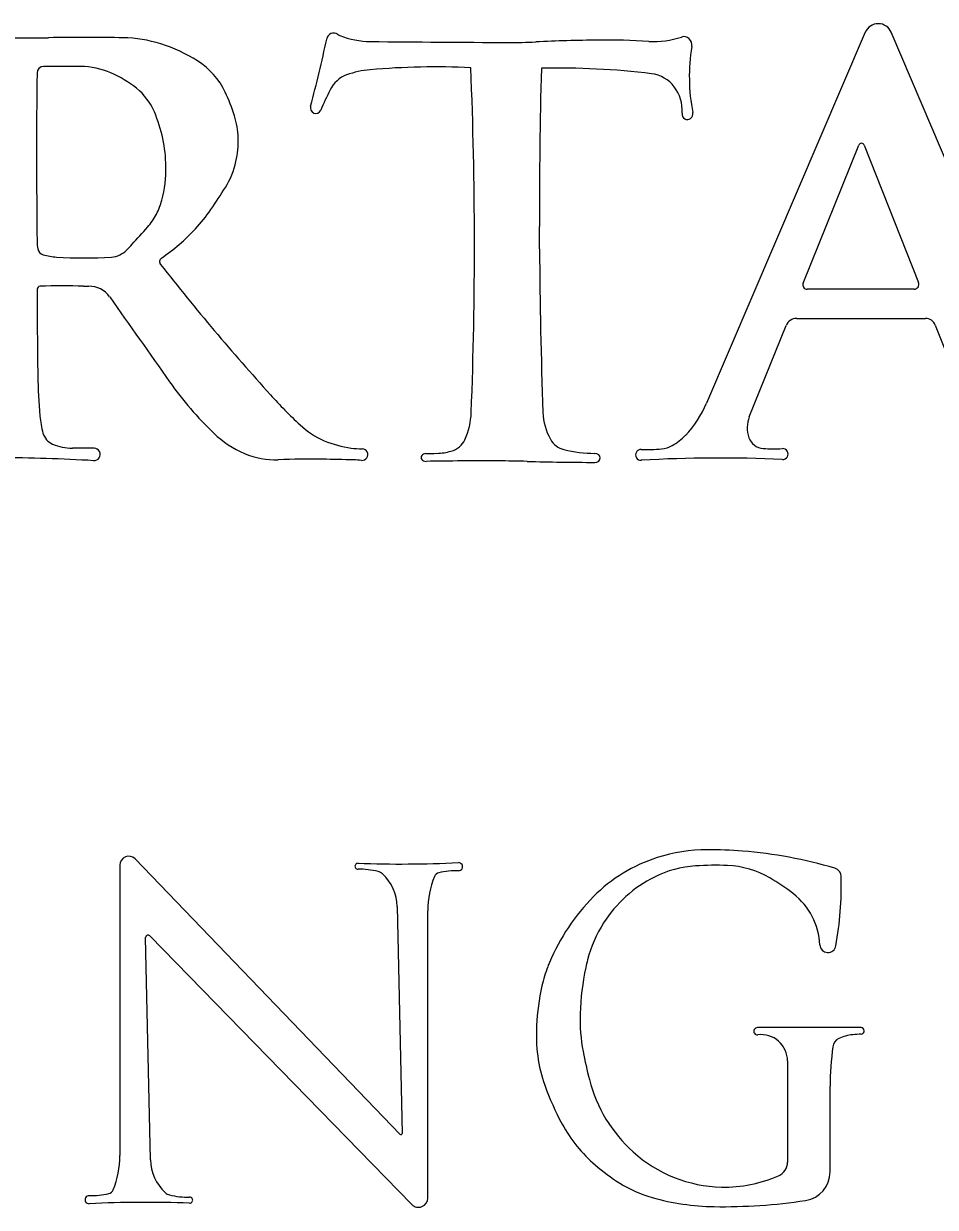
# Model space of a CAD drawing. Extents: x -21.1 to 50.3, y 0 to 22.1.
# Drawn here: x 28.29 to 28.911, y 5.895 to 6.701 of the extents above; entities that cross this region are included whole.
import ezdxf

# ---------------------------------------------------------------- set-up
doc = ezdxf.new("R2010")
doc.units = 0
doc.layers.add('SH_Text', color=7, linetype='Continuous')

msp = doc.modelspace()

# ---------------------------------------------------------------- linework, layer by layer
at = {"layer": 'SH_Text'}
for p, q in [((28.86296, 6.69516), (28.75488, 6.44257)), ((28.98642, 6.44605), (28.88063, 6.69514)), ((28.82061, 6.52428), (28.85844, 6.61828)), ((28.86221, 6.61826), (28.89919, 6.52466)), ((28.64118, 6.54757), (28.64112, 6.56297)), ((28.89616, 6.5202), (28.82337, 6.5202)), ((28.81625, 6.50033), (28.90386, 6.50033)), ((28.78397, 6.43325), (28.809, 6.49543)), ((28.91061, 6.49574), (28.94047, 6.42017)), ((28.35544, 6.12809), (28.35544, 5.93021)), ((28.54614, 5.94474), (28.36581, 6.13227)), ((28.54429, 6.0998), (28.54764, 5.94536)), ((28.56509, 5.90137), (28.56509, 6.09699)), ((28.37624, 5.9274), (28.37296, 6.07866)), ((28.37587, 6.07988), (28.5542, 5.89694)), ((28.86002, 6.01743), (28.78948, 6.01743)), ((28.81001, 5.99467), (28.81001, 5.92586)), ((28.839, 5.91914), (28.839, 5.97743))]:
    msp.add_line(p, q, dxfattribs=at)
for centre, radius, start, end in [((28.87179, 6.69139), 0.0096, 23.01234, 156.83571), ((28.27765, 9.27972), 2.58846, 269.87914, 270.64679), ((28.3351, 4.19085), 2.50074, 90.02109, 90.64679), ((28.33464, 5.43675), 1.25484, 88.94603, 90.02109), ((28.35604, 6.6), 0.0914, 72.65975, 88.94603), ((28.35164, 6.58591), 0.10615, 57.73568, 72.65975), ((28.3811, 6.63257), 0.05097, 25.2881, 57.73568), ((32.87016, 6.61073), 4.57144, 179.28847, 180.73093), ((28.30348, 6.66744), 0.00441, 90.14625, 179.28847), ((28.31609, 1.72776), 4.94411, 89.85375, 90.14625), ((28.32858, 6.61989), 0.05196, 66.38612, 89.85375), ((28.31828, 6.59635), 0.07766, 51.35128, 66.38612), ((28.34114, 6.62493), 0.04106, 22.83978, 51.35128), ((28.31448, 6.6011), 0.12465, 17.37499, 25.2881), ((28.28652, 6.60192), 0.10032, 1.09044, 22.83978), ((28.37971, 6.62151), 0.05631, 1.6695, 17.37499), ((28.37042, 6.62124), 0.0656, 347.67189, 1.6695), ((28.86032, 6.61752), 0.00203, 21.55804, 158.07681), ((28.3046, 6.60227), 0.08224, 344.79646, 1.09044), ((28.37969, 6.61921), 0.05611, 328.03878, 347.67189), ((28.07615, 6.8086), 0.41388, 325.54557, 328.03878), ((28.33706, 6.59345), 0.0486, 332.97485, 344.79646), ((28.34166, 6.5911), 0.04344, 318.73444, 332.97485), ((28.32321, 6.63909), 0.11426, 317.10146, 325.54557), ((28.03223, 6.86262), 0.45511, 316.74891, 318.73444), ((28.30473, 6.65625), 0.13948, 304.48428, 317.10146), ((28.32597, 6.55275), 0.02689, 180.73093, 190.70212), ((28.30476, 6.54874), 0.0053, 190.70212, 253.74894), ((28.34868, 6.55778), 0.01574, 273.75826, 316.55507), ((27.23279, 7.61468), 1.5527, 316.55507, 316.74891), ((28.31497, 6.58378), 0.04179, 253.74894, 266.24174), ((28.33097, 6.8273), 0.28584, 266.24174, 273.75826), ((28.38536, 6.53888), 0.00291, 124.48428, 218.19672), ((29.72603, 7.59376), 1.70884, 218.19672, 222.0923), ((28.30119, 6.52021), 0.00199, 92.27245, 179.84165), ((28.31592, 6.14893), 0.37356, 87.72755, 92.27245), ((28.33272, 6.57207), 0.04992, 267.72755, 271.68449), ((28.33468, 6.50528), 0.0169, 35.16071, 91.68449), ((28.82337, 6.52317), 0.00297, 158.07681, 270), ((28.89616, 6.52346), 0.00326, 270, 21.55804), ((31.66841, 6.5109), 3.36922, 179.84165, 180.84497), ((108.51168, 62.98162), 98.05413, 215.1607083, 215.2020901), ((28.81625, 6.49251), 0.00781, 90, 158.07681), ((28.90386, 6.49307), 0.00726, 21.55804, 90), ((28.6651, 6.46661), 0.36558, 180.84497, 185.14242), ((28.58626, 6.59608), 0.24103, 215.20209, 226.19836), ((28.71088, 6.67675), 0.34083, 222.0923, 226.9231), ((28.68681, 6.47169), 0.07404, 316.45792, 336.83571), ((28.36642, 6.43973), 0.0657, 185.14242, 195.487), ((28.80257, 6.42577), 0.02004, 158.07681, 199.48636), ((28.51695, 6.46934), 0.05688, 226.9231, 246.82597), ((28.31417, 6.42525), 0.01147, 195.487, 247.00713), ((28.46757, 6.47232), 0.06956, 226.19836, 246.93174), ((28.52179, 6.48065), 0.06919, 246.82597, 262.64812), ((28.66127, 6.4251), 0.01451, 208.88992, 256.19978), ((28.71327, 6.44655), 0.03754, 298.90319, 316.45792), ((28.79412, 6.42278), 0.01108, 199.48636, 265.94339), ((28.32291, 6.44584), 0.03384, 247.00713, 270.36112), ((28.32607, 5.94305), 0.46896, 88.54697, 90.36112), ((28.33786, 6.40765), 0.00421, 266.64368, 88.54697), ((28.4613, 6.4576), 0.05356, 246.93174, 272.16886), ((28.52129, 6.4768), 0.0653, 262.64812, 269.20525), ((28.52033, 6.40757), 0.00393, 264.60996, 89.20525), ((28.67944, 6.49909), 0.0907, 256.19978, 269.60839), ((28.71025, 6.40739), 0.0037, 87.39693, 273.33371), ((28.71477, 6.50687), 0.09588, 267.39693, 275.67732), ((28.72241, 6.42999), 0.01862, 275.67732, 298.90319), ((28.80065, 6.51487), 0.10341, 265.94339, 273.23474), ((28.80669, 6.40793), 0.0037, 267.31325, 93.23474), ((28.26849, 5.22484), 1.18062, 86.64368, 89.77654), ((28.48422, 5.85244), 0.55203, 89.04222, 92.16886), ((28.44144, 3.29345), 3.11138, 88.6535, 89.04222), ((28.51275, 6.3272), 0.07679, 84.60996, 88.6535), ((28.76365, 5.49062), 0.91463, 87.31325, 93.33371), ((28.36146, 6.12809), 0.00603, 43.8796, 180), ((28.75534, 6.02615), 0.11232, 90.08888, 107.61303), ((28.75564, 5.8269), 0.31157, 85.62435, 90.08888), ((28.75666, 5.84014), 0.29829, 73.32587, 85.62435), ((28.51754, 6.12725), 0.00205, 88.01437, 271.22156), ((28.54641, 6.96007), 0.83128, 268.01437, 272.72349), ((28.58604, 6.12698), 0.00275, 269.11355, 92.72349), ((28.75354, 6.0318), 0.10639, 107.61303, 135.2994), ((28.75183, 6.05539), 0.07226, 93.59223, 116.70259), ((28.76054, 5.91674), 0.21118, 87.68164, 93.59223), ((28.76656, 6.06542), 0.06239, 59.80904, 87.68164), ((28.84051, 6.12008), 0.00606, 1.05938, 73.32587), ((28.51872, 6.07193), 0.05329, 76.38401, 91.22156), ((28.52969, 6.11722), 0.00669, 47.23311, 76.38401), ((28.51295, 6.09912), 0.03134, 1.24244, 47.23311), ((28.62702, 6.09699), 0.06193, 157.8419, 180), ((28.57349, 6.11879), 0.00413, 102.91089, 157.8419), ((28.58513, 6.06801), 0.05623, 89.11355, 102.91089), ((28.75873, 6.04167), 0.08762, 116.70259, 147.53851), ((28.7257, 5.99519), 0.14364, 52.0865, 59.80904), ((28.598, 6.1156), 0.24861, 350.14793, 1.05938), ((28.77893, 6.00668), 0.1421, 135.2994, 157.20655), ((28.78499, 6.07132), 0.04714, 2.91188, 52.0865), ((28.75873, 6.04167), 0.08762, 147.53851, 165.50708), ((28.37465, 6.07869), 0.0017, 44.2691, 181.24244), ((28.83754, 6.074), 0.00548, 182.91188, 350.14793), ((28.77893, 6.00668), 0.1421, 157.20655, 158.44201), ((28.80244, 6.03037), 0.13277, 165.50708, 167.87947), ((28.7249, 6.02802), 0.08401, 158.442, 167.81637), ((28.84319, 6.02162), 0.17444, 167.87947, 178.28568), ((28.81146, 6.00933), 0.17257, 167.81637, 176.86789), ((28.78889, 6.02325), 0.12012, 178.28568, 190.59985), ((28.75093, 6.01265), 0.11195, 176.86789, 187.4835), ((28.78948, 6.01493), 0.00249, 90, 277.32001), ((28.79208, 5.99467), 0.01793, 0, 97.32001), ((28.8763, 5.80029), 0.21336, 94.3316, 95.89472), ((28.86002, 6.01523), 0.0022, 274.3316, 90), ((28.84798, 6.00342), 0.00718, 114.87357, 172.04557), ((28.85744, 5.98303), 0.02965, 95.89472, 114.87357), ((28.73595, 6.01068), 0.09683, 187.4835, 199.5864), ((28.95407, 6.05416), 0.28816, 190.59985, 194.50217), ((29.03396, 5.97743), 0.19496, 172.04557, 180), ((28.77218, 6.00711), 0.10029, 194.50217, 227.89325), ((28.81866, 6.04011), 0.18463, 199.5864, 208.60653), ((28.74428, 5.99954), 0.0999, 208.60653, 229.34527), ((28.54677, 5.94535), 0.00087, 223.8796, 1.24244), ((28.76701, 6.0014), 0.09258, 227.89325, 268.7516), ((28.29351, 5.93021), 0.06193, 337.8419, 0), ((28.40757, 5.92808), 0.03134, 181.24244, 227.23311), ((28.79984, 5.92586), 0.01016, 293.66645, 0), ((28.77104, 6.0307), 0.14097, 229.34527, 237.75709), ((28.767, 6.00079), 0.09198, 268.7516, 293.66645), ((28.81935, 5.91914), 0.01965, 278.66178, 0), ((28.74068, 5.98258), 0.08408, 237.75709, 254.23658), ((28.33448, 5.90021), 0.00275, 89.11355, 272.72349), ((28.33539, 5.95919), 0.05623, 269.11355, 282.91089), ((28.34703, 5.90841), 0.00413, 282.91089, 337.8419), ((28.39084, 5.90998), 0.00669, 227.23311, 256.38401), ((28.4018, 5.95526), 0.05329, 256.38401, 271.22156), ((28.40298, 5.89994), 0.00205, 268.01437, 91.22156), ((28.55874, 5.90137), 0.00635, 224.2691, 0), ((28.76258, 6.06014), 0.16467, 254.23658, 269.10327), ((28.76587, 6.27024), 0.37479, 269.10327, 278.66178), ((28.37411, 5.06712), 0.83128, 88.01437, 92.72349)]:
    msp.add_arc(centre, radius, start, end, dxfattribs=at)
for centre, major_axis, ratio, start_param, end_param in [((27.75833, 6.86857), (-0.00504, 0.80813), 0.935925, 4.426098, 4.484451), ((28.50101, 6.68941), (-0.00003, 0.0052), 0.935925, 5.701972, 7.626044), ((28.50782, 6.70065), (-0.00005, 0.0082), 0.935925, 2.560379, 2.782597), ((28.52669, 6.75547), (-0.00042, 0.06662), 0.935925, 2.782597, 3.125908), ((28.69657, 5.27255), (-0.00885, 1.4173), 0.935925, 0.004955, 0.037075), ((28.68705, 6.14756), (-0.00338, 0.54226), 0.935925, 6.220389, 6.28814), ((28.71904, 6.75581), (-0.00042, 0.06697), 0.935925, 3.078796, 3.439371), ((28.73944, 6.68639), (0.00004, -0.00577), 0.935925, 1.393395, 3.439371), ((28.66185, 22.77148), (-0.10038, 16.08313), 0.935925, 3.125908, 3.132143), ((28.62109, 7.11501), (-0.00266, 0.42682), 0.935925, 3.132143, 3.178667), ((28.85592, 6.66483), (-0.00075, 0.12051), 0.935925, 1.393395, 1.768582), ((28.5161, 6.64612), (-0.00013, 0.02108), 0.935925, 0.316985, 1.084293), ((28.53141, 6.59734), (-0.00045, 0.07251), 0.935925, 0.075388, 0.316985), ((28.57075, 6.08624), (-0.00365, 0.58529), 0.935925, 6.233364, 6.358573), ((24.11016, 6.54973), (4.48668, 0), 0.815575, 6.25216, 6.316325), ((34.41855, 6.57053), (5.77745, 0), 0.815575, 3.120359, 3.143198), ((28.65489, 6.07174), (-0.00374, 0.59897), 0.935925, 6.16473, 6.298779), ((28.71481, 6.64205), (-0.00016, 0.02503), 0.935925, 4.624066, 6.16473), ((28.87806, 6.44454), (-0.00285, 0.45705), 0.935925, 1.084293, 1.117953), ((28.48886, 6.6438), (-0.00002, 0.00393), 0.935925, 1.284505, 4.259546), ((28.74185, 6.63966), (-0.00002, 0.00396), 0.935925, 1.482474, 4.910175), ((34.41855, 6.57053), (5.77745, 0), 0.815575, 3.146466, 3.170101), ((28.52017, 6.43811), (0.07455, 0), 0.815575, 5.938269, 6.25216), ((28.70166, 6.43757), (-0.05823, 0), 0.815575, 0.028508, 0.422883), ((28.57578, 6.42181), (0.01546, 0), 0.815575, 5.048183, 5.938269), ((28.56381, 6.40561), (0.00329, 0), 0.815575, 1.57768, 4.734978), ((28.5621, 6.60779), (-0.24461, 0), 0.815575, 1.57768, 1.608173), ((28.57001, 6.4353), (-0.03298, 0), 0.815575, 1.608173, 1.90659), ((28.67879, 6.40533), (0.00375, 0), 0.815575, 4.711475, 7.845601), ((28.60265, 5.003), (1.71693, 0), 0.815575, 1.564879, 1.593377), ((28.60867, 5.83261), (0.69971, 0), 0.815575, 1.536477, 1.564879), ((28.68005, 7.52828), (1.38063, 0), 0.815575, 4.67807, 4.711475)]:
    msp.add_ellipse(centre, major_axis=major_axis, ratio=ratio, start_param=start_param, end_param=end_param, dxfattribs=at)

doc.saveas('drawing.dxf')
